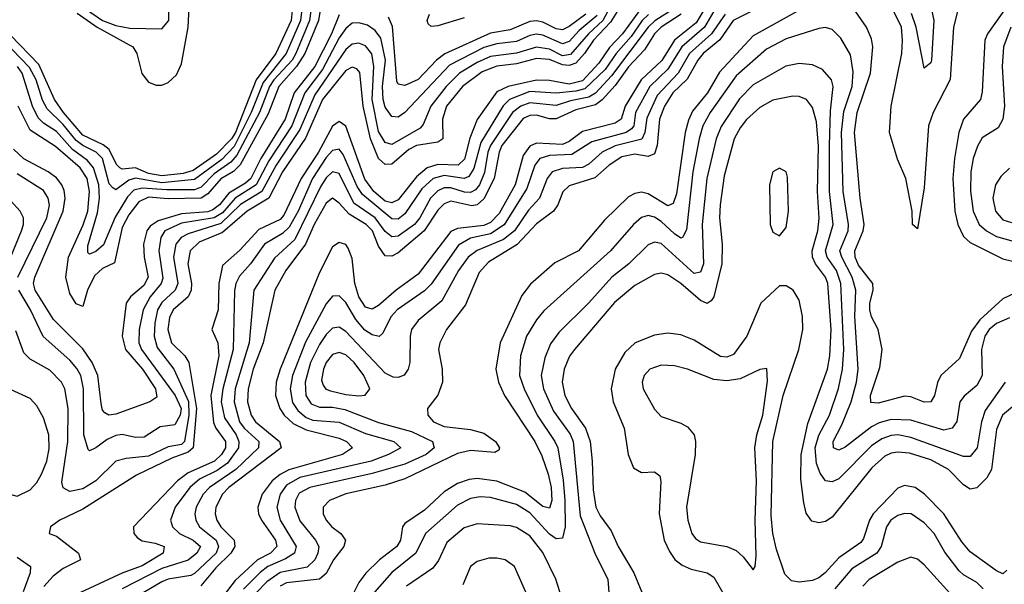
# Model space of a CAD drawing. Header units: inches. Extents: x 884549 to 1028252, y 526810 to 653624.
# Tile 686 of 1056: x 994618 to 997614, y 571415 to 573133. Entities that reach past the tile are written whole.
import ezdxf

# ---------------------------------------------------------------- set-up
doc = ezdxf.new("R2010")
doc.units = ezdxf.units.IN
doc.header["$MEASUREMENT"] = 0
doc.layers.add('A9597', color=7, linetype='Continuous')

msp = doc.modelspace()

# ---------------------------------------------------------------- linework, layer by layer
at = {"layer": 'A9597', "color": 5}
for points, elevation in [([(996447.2, 573232.8), (996392.6, 573130), (996349.1, 573090), (996293.6, 573026.4), (996270, 573023.2), (996230, 573043), (996190, 573049.2), (996130, 573030.6), (996050, 573020.5), (996010, 573003), (995955.9, 572970), (995915.5, 572930), (995868.5, 572870), (995846, 572814), (995836.8, 572803.2), (995750, 572752.8), (995730, 572758.8), (995710, 572792.3), (995690.7, 572890), (995695.5, 572990), (995688.9, 573028.9), (995670, 573053.3), (995650, 573061.2), (995630, 573058.7), (995610, 573041.9), (995515.6, 572904.4), (995470, 572798.3), (995398, 572690), (995354.8, 572610), (995290, 572570.3), (995230, 572512.8), (995130, 572481.2), (995109, 572470), (995093.3, 572450), (995086.3, 572410), (995098.7, 572330), (995090.8, 572310), (995050, 572272.6), (995037.4, 572250), (995028.8, 572210), (995026.7, 572170), (995036, 572136), (995087.1, 572070), (995131.2, 571971.2), (995133, 571930), (995119.7, 571850), (995110, 571840.7), (995070, 571833.3), (995010, 571805.5), (994941.5, 571798.5), (994910.3, 571789.7), (994849.2, 571730), (994810, 571705.6), (994770, 571697.8), (994750, 571709.1), (994746.2, 571726.2), (994763.9, 571850), (994764.9, 571950), (994754.9, 572010), (994744.7, 572030), (994710, 572066.7), (994650, 572099.9), (994630, 572119.8), (994606.5, 572186.5)], 1760), ([(997374.1, 573250), (997399.9, 573130), (997392.6, 573010), (997390, 573001.3), (997370, 572985.6), (997346.1, 573110), (997331.4, 573151.4)], 1960), ([(995484, 573230), (995472.6, 573130), (995428.8, 573030), (995358.5, 572941.5), (995322.2, 572850), (995270, 572747), (995232.5, 572707.5), (995150, 572646.6), (995050, 572636.8), (994970, 572651), (994950, 572644.5), (994910, 572615.4), (994901, 572621), (994890, 572633.6), (994869.5, 572710), (994850.2, 572730), (994810, 572750.3), (994790, 572765.6), (994750, 572813.8), (994701.3, 572861.3), (994687.5, 572887.5), (994667.9, 572950), (994647.4, 572987.4), (994567.7, 573070)], 1640), ([(995451.9, 573211.9), (995443.7, 573130), (995397.5, 573030), (995337.5, 572950), (995274.6, 572790), (995262.2, 572770), (995216.5, 572723.5), (995146, 572674), (995115.6, 572664.4), (995050, 572657.6), (995010, 572664.7), (994970, 572681.9), (994930, 572678.2), (994922.2, 572682.2), (994912.2, 572692.2), (994890, 572738.2), (994872.3, 572752.3), (994810, 572781.7), (994750.9, 572850), (994723.8, 572890), (994676.2, 572996.2), (994590, 573085.8)], 1620), ([(995512.7, 573227.3), (995499.9, 573130), (995458.5, 573030), (995446.9, 573010), (995391.1, 572950), (995378.3, 572930), (995347.4, 572850), (995279, 572721), (995260.7, 572699.3), (995210, 572663.6), (995170, 572622.9), (995150, 572614.7), (995065.2, 572614.8), (994990, 572620.6), (994965.5, 572614.5), (994945.8, 572594.2), (994908.2, 572531.8), (994872.5, 572447.5), (994850, 572428), (994830, 572419.8), (994825, 572425), (994825.1, 572445.1), (994854.7, 572545.3), (994860.8, 572590), (994858.2, 572630), (994842.5, 572682.5), (994824.5, 572704.5), (994778.3, 572738.3), (994730, 572793.1), (994690, 572818), (994673.8, 572833.8), (994656.4, 572870), (994624.9, 572970), (994610.7, 572990.7)], 1660), ([(997650, 572302.5), (997610, 572283.9), (997539.8, 572220.2), (997514.6, 572185.4), (997477.6, 572102.4), (997421, 572050), (997410.7, 572029.3), (997401.1, 571990), (997390.1, 571969.9), (997370, 571969.6), (997330, 571985.6), (997310, 571987.5), (997230, 571966.2), (997208.1, 571968.1), (997206.9, 571990), (997234.9, 572074.9), (997241.9, 572130), (997229.9, 572190), (997210, 572229), (997205.1, 572250), (997204.9, 572270), (997215.1, 572310), (997214.4, 572330), (997170, 572386), (997159.9, 572410), (997159.2, 572430), (997184.5, 572490), (997187.9, 572510), (997175, 572590), (997158.3, 572790), (997166.7, 572850), (997207.3, 572970), (997214.4, 573050), (997210, 573074.8), (997194.8, 573110), (997130, 573204.1)], 2020), ([(995538.5, 573201.5), (995526.8, 573130), (995485.5, 573030), (995460, 572990), (995406.1, 572930), (995373.5, 572846.5), (995289.1, 572690.9), (995268.7, 572671.3), (995230, 572649), (995190, 572603.2), (995170, 572590.3), (995070, 572588.2), (995010, 572592.6), (994980.8, 572579.2), (994950, 572538.7), (994930, 572500.9), (994906.6, 572393.4), (994870, 572376.2), (994845.9, 572354.1), (994824.1, 572310), (994810, 572260.6), (994790, 572268.4), (994770, 572299.9), (994758, 572350), (994766.3, 572410), (994811.4, 572508.6), (994824.8, 572550), (994830.1, 572610), (994822.9, 572650), (994802.2, 572682.2), (994727, 572747), (994650, 572796.2), (994613.5, 572870)], 1680), ([(996461, 573199), (996415.3, 573124.7), (996363.7, 573070), (996336.7, 573030), (996310, 573000.9), (996290, 572993.7), (996270, 572995.6), (996230, 573011.2), (996190, 573014.5), (996130, 572998), (996070, 572991.5), (996025.5, 572974.5), (995965.4, 572930), (995916.6, 572870), (995904.4, 572830), (995905.5, 572770), (995890, 572759.8), (995825, 572750), (995802.4, 572737.6), (995750, 572693.5), (995730, 572692.1), (995710, 572710.7), (995685.8, 572770), (995663.3, 572870), (995652.5, 572972.5), (995643.5, 572983.5), (995630, 572988.4), (995610, 572978.2), (995539, 572890), (995487.2, 572772.8), (995417.9, 572670), (995376, 572590), (995310, 572550.3), (995234.5, 572485.5), (995164.2, 572455.8), (995137, 572430), (995129, 572390), (995140.2, 572330), (995139.5, 572310), (995130.4, 572289.6), (995085, 572250), (995073.4, 572226.6), (995068.8, 572190), (995079.6, 572150), (995120.8, 572110), (995132.2, 572090), (995156.2, 571950), (995145.5, 571830), (995130, 571817.2), (995081, 571799), (994973, 571747), (994810, 571643.9), (994739.6, 571610), (994711.8, 571590), (994708, 571570), (994730, 571562.3), (994796.6, 571510), (994802.9, 571490), (994750, 571463), (994719.8, 571440.2), (994691.7, 571408.3)], 1780), ([(994792.7, 573152.7), (994853.4, 573110), (994962, 573050), (994974.2, 573030), (994989.5, 572969.5), (995010, 572942.3), (995033.4, 572933.4), (995050, 572934), (995070, 572941.7), (995095.3, 572964.7), (995110, 572998.3), (995130, 573110), (995134.8, 573190)], 1620), ([(994799, 573179), (994870, 573129.9), (994910, 573114.8), (994952.7, 573107.3), (995050, 573104.8), (995071.3, 573130), (995073.1, 573190)], 1640), ([(996710, 573179.3), (996676.4, 573123.6), (996609.9, 573070.1), (996571.4, 573008.6), (996509.3, 572950), (996460.6, 572870), (996448.3, 572830), (996430, 572817.6), (996330, 572792.3), (996290, 572762.3), (996270, 572753.2), (996190, 572757.6), (996170, 572748.1), (996150, 572719.6), (996125.1, 572630), (996076.4, 572543.6), (996050, 572516.2), (996030, 572506.8), (995950, 572497.5), (995930, 572488.5), (995830, 572358.6), (995763.4, 572310), (995710, 572263), (995690, 572252.4), (995670, 572258.5), (995649.6, 572290), (995637.8, 572330), (995630, 572406.6), (995617.7, 572437.7), (995610, 572449.2), (995590, 572455.2), (995570, 572442.2), (995530, 572363.9), (995410.3, 572070), (995398.7, 572030), (995396, 571990), (995409.1, 571950), (995423.1, 571930), (995450, 571904.8), (995490, 571884.9), (995590, 571860.1), (995612.5, 571850), (995630.8, 571830), (995600.4, 571810), (995436.9, 571763.1), (995410.3, 571749.7), (995385.9, 571730), (995356, 571690), (995342, 571650), (995344.7, 571630), (995353.6, 571610), (995396.4, 571550), (995400.8, 571530), (995381.2, 571510), (995341.9, 571490), (995273, 571427), (995203.9, 571336.1)], 1920), ([(995590, 573147.5), (995566.4, 573090), (995515.6, 572990), (995452.7, 572910), (995425.2, 572830), (995351.4, 572710), (995321.6, 572650), (995304.8, 572635.2), (995254.6, 572605.4), (995226.2, 572570), (995206, 572554), (995190, 572548.6), (995110, 572542.5), (995038.9, 572521.1), (995014.9, 572505.1), (995004.9, 572490), (994994.6, 572450), (994996.3, 572410), (995009.2, 572350), (994995.8, 572324.2), (994955.5, 572290), (994941.4, 572270), (994929.4, 572170.6), (994939.7, 572130), (994991.8, 572070), (995030.8, 572010), (995035, 571985), (995014.3, 571970), (994910, 571932.5), (994889.5, 571929.5), (994877, 571937), (994870, 571945.1), (994865.3, 571965.3), (994855.6, 572050), (994838.2, 572090), (994810, 572132.1), (994721, 572221), (994665, 572310), (994660.3, 572330), (994663.9, 572350), (994750.2, 572550), (994756.2, 572590), (994753, 572613), (994746.5, 572630), (994730, 572651.3), (994704.1, 572670), (994630, 572709.9), (994598.9, 572738.9)], 1720), ([(996374.8, 573145.2), (996320.3, 573099.7), (996290, 573066), (996270, 573059.7), (996210, 573085.8), (996190, 573088.5), (996170, 573084.5), (996130, 573066.2), (996070, 573059.7), (996030, 573047.8), (995926.1, 572993.9), (995790.1, 572850), (995770, 572836.6), (995750, 572838.2), (995730, 572867), (995723.9, 572890), (995721.9, 572930), (995730.8, 573010), (995716.3, 573076.3), (995699.8, 573099.8), (995676.3, 573116.4), (995650, 573123.6), (995630, 573121.8), (995610, 573106.4), (995590, 573077.5), (995538.8, 572981.2), (995485.3, 572910), (995445.8, 572810), (995376.1, 572703.9), (995337.4, 572630), (995274, 572590), (995234.5, 572545.5), (995210, 572530.1), (995110, 572513.6), (995059.6, 572490), (995046.9, 572470), (995041.7, 572430), (995053.1, 572346.9), (995048.3, 572330), (995014.8, 572290), (994993.9, 572250), (994981.6, 572190), (994980.4, 572150), (994988.8, 572130), (995090.6, 571990), (995109.4, 571950), (995106, 571930), (995090, 571900.4), (995045.4, 571894.6), (994996.9, 571863.1), (994970, 571862.4), (994930, 571871), (994910, 571868.5), (994884, 571856), (994850, 571830.9), (994830, 571821.6), (994825.8, 571825.8), (994813.2, 571870), (994811.6, 572010), (994804.1, 572050), (994792, 572072), (994770, 572097.4), (994688.8, 572168.8), (994650.2, 572250), (994614.9, 572310)], 1740), ([(996510, 573169.2), (996452.4, 573090), (996412.1, 573047.9), (996380, 573000), (996330, 572947.2), (996290, 572936.9), (996230, 572947.8), (996190, 572948.5), (996104.6, 572930), (996070, 572912.8), (996010.4, 572829.6), (995987.8, 572772.2), (995971.3, 572708.7), (995952.6, 572690), (995890, 572691.8), (995857.9, 572682.1), (995824.8, 572655.2), (995770, 572585.1), (995750, 572575.2), (995730, 572580.5), (995695.8, 572610), (995668.1, 572648.1), (995610, 572808.8), (995590, 572822.9), (995570, 572809.1), (995526.7, 572730), (995474.5, 572650), (995421.7, 572538.3), (995410, 572525.2), (995345.1, 572494.9), (995288, 572432), (995234.6, 572385.4), (995223.5, 572330), (995221.9, 572250), (995202.2, 572190), (995220.4, 572150), (995224, 572110), (995199.5, 571990), (995207.4, 571907.4), (995215, 571890), (995244.3, 571850), (995243.8, 571830), (995231.8, 571810), (995210.5, 571789.5), (995130, 571754.1), (995098.5, 571730), (994964.6, 571590), (994964.9, 571570), (994976.6, 571556.6), (994990, 571547.8), (995030, 571540.7), (995057, 571530), (995054.7, 571510), (994990, 571471.4), (994931.9, 571450), (994802.7, 571390)], 1820), ([(996531.1, 573148.9), (996511.7, 573130), (996478.8, 573081.2), (996432.8, 573030), (996399.1, 572980.9), (996338, 572922), (996310, 572914.9), (996250, 572909.2), (996170, 572914), (996108.8, 572890), (996089.3, 572870.7), (996020.7, 572759.3), (995999.6, 572680.4), (995984.3, 572655.7), (995970, 572649.5), (995910, 572659), (995876.2, 572650), (995841.7, 572618.3), (995790, 572542.4), (995770, 572526.2), (995750, 572527.5), (995660.6, 572600.6), (995645, 572625), (995602.5, 572722.5), (995590, 572739.3), (995570, 572734.4), (995550, 572713.2), (995509.2, 572650), (995465, 572550), (995438.1, 572501.9), (995417.6, 572482.4), (995362.4, 572450), (995320.1, 572390), (995286.9, 572353.1), (995275.8, 572330), (995271.7, 572308.3), (995267.7, 572130), (995235.5, 572010), (995231, 571970), (995241.4, 571921.4), (995276.8, 571870), (995285, 571850), (995283.5, 571830), (995250, 571783.6), (995218.3, 571761.7), (995165.2, 571734.8), (995135.9, 571710), (995090.8, 571650), (995076.4, 571610), (995083.3, 571590), (995103.9, 571570), (995145.6, 571550), (995168.3, 571530), (995157.3, 571510), (995130, 571488.4), (995050, 571463.4), (994930, 571402)], 1840), ([(996614.8, 573170), (996550.8, 573129.2), (996530.6, 573110), (996418.5, 572961.5), (996370.4, 572909.6), (996350, 572897.3), (996293.8, 572886.2), (996250, 572871.3), (996170, 572880.1), (996143.1, 572870), (996117.9, 572850), (996050.9, 572750), (996042.8, 572730), (996032.4, 572667.6), (996016.9, 572630), (996005, 572615), (995990, 572607.1), (995971.5, 572608.5), (995930, 572621.6), (995910, 572620.8), (995890, 572611.7), (995868.4, 572590), (995835.5, 572530), (995819.4, 572510), (995770, 572474.6), (995750, 572471.8), (995730, 572488.5), (995699.5, 572530), (995634.9, 572574.9), (995590, 572664.9), (995569.3, 572670), (995550, 572652), (995534.1, 572625.9), (995455.5, 572464.5), (995393, 572407), (995330.4, 572310), (995316.1, 572150), (995273.5, 572010), (995270, 571970), (995286.6, 571910), (995301.3, 571890), (995345.5, 571850), (995344.9, 571830), (995275.3, 571764.7), (995195, 571710), (995176.3, 571690), (995155, 571650), (995150.7, 571630), (995153.4, 571610), (995165.2, 571590), (995215.4, 571550), (995223.1, 571530), (995215.2, 571510), (995150, 571447.9), (995138.3, 571441.7), (995070, 571430.8), (995050, 571422.5), (994954.1, 571365.9)], 1860), ([(996630.6, 573150), (996569.6, 573110.4), (996550, 573090), (996519, 573041), (996470.9, 572989.1), (996430, 572932.5), (996390, 572889.1), (996370, 572874.2), (996310, 572859), (996250, 572831.2), (996230, 572831.4), (996190, 572842.4), (996170, 572841.5), (996150, 572832), (996085.2, 572750), (996076.6, 572730), (996061.5, 572650), (996030, 572588.3), (996010, 572569.1), (995993.2, 572566.8), (995930, 572580.4), (995910, 572572.9), (995890, 572553.1), (995848.4, 572490), (995770, 572423.7), (995750, 572413), (995730, 572414.2), (995710, 572443.9), (995691.5, 572490), (995672.3, 572510), (995620.9, 572540.9), (995590, 572575), (995570, 572589.9), (995550, 572574.5), (995514.2, 572510), (995487.9, 572450), (995427.7, 572370), (995394.6, 572310), (995358.8, 572150), (995327.8, 572070), (995312.6, 572010), (995310.7, 571970), (995321.9, 571930), (995335.8, 571910), (995408.1, 571850), (995413.3, 571830), (995254.6, 571710), (995234.9, 571690), (995214.8, 571650), (995213.1, 571630), (995218.1, 571610), (995229.7, 571590), (995270.4, 571550), (995272.1, 571530), (995260.5, 571510), (995214.8, 571465.2), (995169.1, 571410.9)], 1880), ([(996730, 573158.5), (996701.5, 573110), (996633.1, 573050), (996590, 572981.9), (996535.7, 572930), (996491.6, 572850), (996486.2, 572810), (996479.5, 572800.5), (996462.9, 572790), (996358.8, 572761.2), (996297.7, 572722.3), (996230, 572719.2), (996200.3, 572710), (996185.3, 572690), (996161.2, 572618.8), (996091.6, 572508.4), (996050, 572481), (995990, 572468), (995952.8, 572447.2), (995870, 572328.2), (995850, 572307.8), (995766.4, 572250), (995748.3, 572230), (995721.5, 572178.5), (995711.3, 572168.7), (995690, 572173.9), (995668, 572188), (995641.2, 572221.2), (995610, 572272.9), (995590, 572292.3), (995570, 572291.6), (995550, 572268.7), (995487.9, 572152.1), (995447.8, 572050), (995441.2, 572010), (995448.4, 571968.4), (995463.8, 571943.8), (995490, 571922.4), (995510, 571914.8), (995590, 571908.9), (995670, 571874.5), (995756.8, 571850), (995777.3, 571830), (995740.4, 571810), (995687.2, 571790), (995470, 571740.7), (995430, 571716.7), (995410.6, 571690), (995400.5, 571650), (995410.9, 571610), (995459.5, 571530), (995454.5, 571510), (995426.9, 571493.1), (995373, 571470), (995350, 571451.6), (995299.1, 571400.9)], 1940), ([(996764.5, 573150), (996723.4, 573090), (996656.4, 573030), (996621.2, 572970), (996558, 572901.9), (996526.4, 572833.6), (996520.6, 572790), (996510.9, 572769.1), (996430, 572749.2), (996390.7, 572729.3), (996350, 572693.7), (996330, 572683.6), (996270, 572679.8), (996238.2, 572670), (996222.7, 572650), (996199.1, 572590), (996166.4, 572553.6), (996123.1, 572490), (996090, 572463.9), (996009.7, 572430.3), (995982.9, 572410), (995953.2, 572370), (995902.5, 572277.6), (995830, 572217.8), (995810.1, 572190), (995806.1, 572170), (995805.4, 572090), (995799.8, 572070), (995788.1, 572051.9), (995770, 572044.9), (995754.2, 572045.8), (995730, 572057.9), (995610, 572184.1), (995590, 572197.1), (995570, 572194.6), (995550, 572175.3), (995530, 572144.3), (995503.2, 572090), (995486.7, 572030), (995488.4, 571990), (995504.6, 571964.6), (995530, 571954.1), (995570, 571954.3), (995606.8, 571946.8), (995710, 571907.9), (995810, 571880.2), (995873.5, 571850), (995879.5, 571830), (995854.3, 571810), (995790, 571781), (995690, 571752.5), (995500.6, 571710), (995467.9, 571692.1), (995456.9, 571670), (995455.4, 571650), (995470, 571608), (995517.5, 571550), (995528.2, 571530), (995525.5, 571510), (995515.6, 571490), (995492.1, 571467.9), (995410, 571450.9), (995370, 571423.3), (995338.1, 571390)], 1960), ([(996856.2, 573163.8), (996789.3, 573130.7), (996748.4, 573071.6), (996698, 573030), (996681.2, 573010), (996648.5, 572951.5), (996605.6, 572910), (996580, 572870), (996565.1, 572830), (996557.2, 572750), (996550, 572724.7), (996530, 572716.8), (996490, 572723.7), (996450, 572715.3), (996411.2, 572690), (996367.9, 572652.1), (996290, 572627.7), (996270.9, 572609.1), (996255.7, 572570), (996242.4, 572550), (996190, 572512.3), (996131.4, 572448.6), (996044.6, 572395.4), (996016.5, 572363.5), (995974.1, 572265.9), (995916.9, 572190), (995896.8, 572150), (995892.5, 572130), (995903.4, 572070), (995904.4, 572030), (995890, 571991), (995858.8, 571950), (995859.3, 571930), (995876.6, 571910), (995910, 571895.6), (995990, 571886.3), (996030, 571875.6), (996065.5, 571850), (996077.9, 571830), (996076.2, 571823.8), (996063.5, 571816.5), (995990, 571822.2), (995950, 571813.7), (995790, 571736.1), (995730, 571717.2), (995609.8, 571690.2), (995560.5, 571670), (995541.5, 571650), (995541.3, 571630), (995550.1, 571610), (995567.6, 571590), (995594.7, 571570), (995609.6, 571550), (995604.2, 571530), (995572.4, 571490), (995550, 571448.5), (995530, 571431.2), (995430, 571419.6), (995410, 571409.7)], 1980), ([(996995.5, 573164.5), (996850, 573083.4), (996746.9, 572973.1), (996710.8, 572910), (996665.6, 572854.4), (996652.9, 572827.1), (996642.9, 572790), (996616.6, 572603.4), (996606.6, 572573.4), (996590, 572566.1), (996530, 572602.6), (996510, 572607.8), (996490, 572604.5), (996470, 572593.6), (996397.1, 572522.9), (996318.1, 572430), (996246.7, 572393.3), (996171.7, 572328.3), (996145.8, 572294.2), (996079.7, 572150), (996067.1, 572070), (996075.3, 572030), (996093.3, 571990), (996185.3, 571850), (996206.4, 571806.4), (996226.4, 571750), (996234.7, 571710), (996237.1, 571670), (996230, 571647.3), (996210, 571651.6), (996155.3, 571695.3), (996070, 571728.8), (996010, 571737), (995985.9, 571734.1), (995950, 571721.6), (995910, 571696.4), (995850, 571640.4), (995790, 571600.8), (995782.4, 571590), (995776.9, 571550), (995765.9, 571530), (995712.5, 571490), (995670.9, 571449.1), (995650, 571420.4), (995614.7, 571350)], 2020), ([(996340.6, 573150), (996290, 573111.6), (996270, 573101.7), (996250, 573104.9), (996210, 573125.2), (996190, 573128.9), (996170, 573126.9), (996110, 573101.9), (996050, 573091.9), (995911.1, 573028.9), (995886.3, 573010), (995830, 572950.9), (995790, 572932.8), (995770, 572936.1), (995765.4, 572945.4), (995751.8, 573111.8), (995739.9, 573139.9)], 1720), ([(995970, 573138.5), (995890, 573114.2), (995870, 573111.9), (995860.6, 573120.6), (995857.8, 573130), (995865.1, 573150)], 1680), ([(997475.1, 573170), (997459.8, 573110), (997449.6, 572950.4), (997397.2, 572850), (997383.8, 572810), (997370, 572620.9), (997350, 572497), (997335.1, 572510), (997333.5, 572550), (997314.4, 572650), (997288.7, 572708.7), (997264.7, 572790), (997269.6, 572870), (997302.2, 573030), (997304.7, 573070), (997301, 573110), (997277.4, 573157.4)], 1980), ([(997619.3, 573170), (997563.1, 573090), (997554.3, 573070), (997546.7, 572913.3), (997541.2, 572890), (997490, 572830.5), (997476.1, 572790), (997462.1, 572710), (997457, 572650), (997463.6, 572550), (997472.2, 572510), (997490, 572473.7), (997510, 572455.4), (997610, 572405), (997690, 572385.8)], 2020), ([(997630, 572226.2), (997590, 572209), (997568.4, 572190), (997554.3, 572170), (997545, 572130), (997546.7, 572050), (997530, 572019.6), (997492.3, 571987.7), (997478.8, 571970), (997469.7, 571910.3), (997455, 571890), (997430, 571884.6), (997330, 571914.7), (997270, 571916.6), (997233, 571907), (997210, 571894.7), (997130, 571832.9), (997110, 571823.2), (997094.2, 571830), (997092.8, 571850), (997119.6, 571900.4), (997147.8, 571970), (997164.3, 572030), (997169.5, 572070), (997159.4, 572230), (997162.3, 572310), (997151.2, 572350), (997119.3, 572410), (997113.8, 572430), (997138.5, 572490), (997139.5, 572510), (997123.6, 572610), (997118.4, 572790), (997126.1, 572853.9), (997151.4, 572930), (997154.3, 572974.3), (997145.8, 573025.8), (997116.5, 573076.5), (997090, 573102.5), (997070, 573109), (997050, 573106), (996950, 573074.6), (996890, 573043), (996798.4, 572961.6), (996718.9, 572850), (996697.1, 572810), (996685.6, 572770), (996666, 572670), (996646.9, 572493.1), (996634.3, 572470), (996630, 572467.8), (996610, 572481), (996570, 572519.2), (996550, 572531.8), (996530, 572536.7), (996510, 572531.1), (996485.7, 572510), (996415.6, 572430), (996213.1, 572246.9), (996190, 572219.6), (996159.9, 572170), (996142, 572110), (996138.7, 572050), (996152.7, 572010), (996192.3, 571930), (996246.4, 571850), (996254.9, 571830), (996271.8, 571731.8), (996277.1, 571670), (996277.5, 571590), (996270, 571556.2), (996250, 571554.1), (996230, 571567.5), (996170, 571633), (996130, 571657.8), (996050, 571679.2), (996018.9, 571681.1), (995990, 571676), (995950, 571656), (995852.9, 571570), (995823.7, 571510), (995750, 571451.4), (995690, 571383.1)], 2040), ([(997633.4, 573110), (997612, 573050), (997607.8, 572990), (997614.5, 572870), (997609.7, 572830.3), (997595.8, 572804.2), (997547.1, 572772.9), (997532.2, 572747.8), (997519.2, 572710), (997511.7, 572670), (997511, 572611), (997519.4, 572550), (997537.5, 572510), (997559.6, 572490), (997590, 572473.4), (997710, 572440.2)], 2040), ([(997616.9, 572030), (997555.8, 571944.2), (997544.2, 571910), (997531.4, 571830), (997510, 571804.6), (997490, 571803.8), (997330, 571862.2), (997290, 571869.7), (997270, 571868.2), (997241.8, 571858.2), (997210, 571836.2), (997110, 571736.6), (997090, 571727.2), (997070, 571730.5), (997053.6, 571753.6), (997042.9, 571782.9), (997038.3, 571830), (997050, 571869.1), (997082.3, 571930), (997109.2, 572010.8), (997122, 572070), (997125.3, 572130), (997116.2, 572330), (997103.4, 572370), (997074.9, 572410), (997069.8, 572430), (997093, 572510), (997082.1, 572610), (997081.6, 572750), (997084.9, 572855.1), (997093.5, 572930), (997088.3, 572950), (997061.2, 572981.2), (997030, 572995.2), (996990, 572999), (996949.1, 572990.9), (996850, 572934.5), (996808.5, 572891.5), (996752, 572808), (996737.2, 572770), (996708.4, 572650), (996694.1, 572510), (996698.3, 572390), (996690, 572365.2), (996670, 572360.9), (996570, 572451.5), (996550, 572456.4), (996530, 572448.4), (996471.1, 572390), (996420.1, 572350), (996350, 572271.3), (996258.6, 572181.4), (996233, 572147), (996215.7, 572104.3), (996204.4, 572050), (996212, 572010), (996242, 571942), (996292.5, 571872.5), (996302.2, 571850), (996323.7, 571623.7), (996367.9, 571510), (996408, 571430), (996413.6, 571350)], 2060), ([(997670, 571982), (997609, 571930), (997590, 571886.2), (997575.4, 571764.6), (997560.5, 571739.5), (997530, 571709.3), (997510, 571704.4), (997490, 571718.1), (997444.5, 571764.5), (997390, 571794), (997325.8, 571814.2), (997290, 571817.4), (997270, 571814), (997250, 571805.5), (997210.7, 571770), (997090, 571619.4), (997070, 571606.3), (997050, 571602.1), (997027.9, 571607.9), (997011.4, 571631.4), (997003.7, 571663.7), (996994.9, 571734.9), (996995.9, 571810), (997015.9, 571904.1), (997075.9, 572070), (997082.6, 572110), (997086.7, 572190), (997076.6, 572330), (997069.5, 572350), (997039.3, 572390), (997030.2, 572410.2), (997029.3, 572430), (997046.6, 572490), (997051.1, 572528.9), (997045.7, 572610), (997048.1, 572748.1), (997042.1, 572822.1), (997030, 572865.3), (997011.8, 572890), (996990, 572899.1), (996970, 572900.6), (996910, 572887.6), (996870, 572865.7), (996830, 572829), (996810, 572803.7), (996791.9, 572770), (996762, 572658), (996749.5, 572570), (996747.3, 572530), (996755.1, 572450), (996754.4, 572390), (996730.1, 572290), (996722.1, 572277.9), (996710, 572269.5), (996690, 572278.8), (996630, 572330.3), (996590, 572356.7), (996570, 572361.9), (996550, 572357.8), (996490, 572324.3), (996427.6, 572272.4), (996306.1, 572130), (996291.2, 572108.8), (996274.3, 572070), (996268.1, 572030), (996276.7, 571990), (996296.6, 571950), (996339.2, 571890), (996353.8, 571850), (996360.3, 571790), (996362.4, 571702.4), (996371, 571650), (996383.8, 571623.8), (996417.9, 571577.9), (996438.8, 571530), (996486.4, 571450), (996528.4, 571350)], 2080), ([(994612.2, 572350), (994700.5, 572530), (994709, 572569), (994704.9, 572590), (994690, 572613), (994610, 572664.2)], 1740), ([(997630, 572681.2), (997603.8, 572656.2), (997586.7, 572630), (997579.1, 572590), (997586.8, 572550), (997610, 572524.3), (997635.4, 572515.4)], 2060), ([(994565.3, 572350), (994623.5, 572490), (994629.4, 572510), (994629.2, 572530), (994619.1, 572550), (994590, 572582.4)], 1760), ([(997621.6, 571458.4), (997610, 571447.5), (997590, 571455.9), (997510, 571514.6), (997485, 571545), (997430, 571629.9), (997370.8, 571690), (997342.9, 571710), (997310, 571716.1), (997290, 571707.8), (997214.6, 571630), (997203.6, 571610), (997185.5, 571554.5), (997177.2, 571542.8), (997110, 571495.7), (997069.2, 571450), (997050, 571435.4), (997030, 571427.4), (996990, 571422.4), (996966.2, 571426.2), (996946.2, 571446.2), (996920.8, 571520.8), (996909.5, 571570), (996904.6, 571624.6), (996909.4, 571850), (996941.3, 571990), (996988.6, 572130), (997000.7, 572190), (996999.8, 572230), (996990, 572279.2), (996972, 572310), (996950, 572323.7), (996930, 572323.5), (996872.9, 572270), (996830.6, 572170), (996790, 572114.4), (996770, 572106.2), (996750, 572108.1), (996670, 572158.3), (996630, 572174), (996590, 572179.2), (996550, 572172.8), (996490.4, 572149.6), (996459.1, 572120.9), (996429.7, 572070), (996418.1, 572010), (996423.4, 571970), (996457.4, 571890), (996469.8, 571809.8), (996485.5, 571770), (996510, 571755.6), (996550, 571757.3), (996565.3, 571745.3), (996568.4, 571728.4), (996563.3, 571630), (996579.3, 571550), (996594.7, 571514.7), (996611.2, 571491.2), (996633.4, 571473.4), (996661.5, 571461.5), (996710.1, 571450.1), (996730, 571437.5), (996768.6, 571370)], 2120), ([(997550, 571401.8), (997530, 571421), (997490, 571444.3), (997476.8, 571456.8), (997433.4, 571513.4), (997400.5, 571570), (997370, 571602.7), (997330.8, 571630), (997310, 571631.2), (997290, 571624.5), (997268.8, 571610), (997255.8, 571590), (997239.7, 571530), (997225.8, 571510), (997150, 571462.9), (997098.6, 571401.4)], 2140), ([(996268.2, 571370), (996249.2, 571430.8), (996210, 571511.7), (996170, 571562.4), (996130, 571588), (996110, 571593.7), (996010, 571599.2), (995970, 571587.6), (995917.6, 571542.4), (995892.1, 571487.9), (995875.1, 571464.9), (995794.7, 571410)], 2060), ([(994610, 571497.5), (994650.9, 571470), (994649.6, 571450), (994627.9, 571392.1)], 1760), ([(996180.6, 571340.6), (996123.1, 571470), (996095.6, 571490), (996070, 571495), (996045.4, 571494.6), (996010, 571484.8), (995990, 571469.7), (995966.1, 571413.9)], 2080), ([(997448.5, 571388.5), (997370, 571474.5), (997350, 571491.4), (997330, 571498), (997290, 571483.1), (997202.9, 571430), (997183.3, 571410)], 2160)]:
    msp.add_lwpolyline(points, dxfattribs=dict(at, elevation=elevation))
for points, elevation in [([(996930, 572681.6), (996910, 572669.7), (996899.2, 572630), (996901.7, 572510), (996910, 572486), (996930, 572475.2), (996950, 572500.9), (996956.9, 572550), (996954.1, 572654.1), (996949.8, 572669.8)], 2120), ([(995590, 572120.7), (995570, 572114.4), (995550.8, 572090), (995542.2, 572070), (995536.4, 572036.4), (995540.8, 572020.8), (995549.3, 572009.3), (995564.1, 572004.1), (995610, 571992.5), (995650, 571988.5), (995669.4, 571990.6), (995682.8, 572010), (995665.5, 572050), (995635.2, 572090), (995610, 572113.1)], 1980), ([(996570, 572082.2), (996535.3, 572070), (996518.6, 572050), (996512.5, 572030), (996514.8, 572010), (996550, 571947.6), (996570, 571925.3), (996630, 571905.6), (996650, 571894.2), (996670.1, 571870), (996674.5, 571850), (996672.8, 571810), (996646.9, 571650), (996650.7, 571610), (996663.3, 571570), (996674.7, 571554.7), (996690, 571544.2), (996770.1, 571530.1), (996798, 571518), (996819.3, 571499.3), (996850, 571459.1), (996856.3, 571470), (996858.5, 571501.5), (996855.9, 571610), (996860.1, 571730), (996854.8, 571830), (996861.3, 571870), (996879.3, 571930), (996893.7, 572033.7), (996891.4, 572071.4), (996870, 572068.8), (996810, 572040.4), (996770, 572034), (996730, 572038.7), (996650.2, 572069.8), (996610, 572079.9)], 2140), ([(994550, 572018.7), (994530, 572008.9), (994490, 571973.9), (994453.4, 571930), (994436.6, 571890), (994433.9, 571850), (994448.3, 571808.3), (994510, 571744.1), (994570, 571695.1), (994610, 571683.9), (994650, 571702.7), (994670, 571724.6), (994684.5, 571750), (994699.9, 571790), (994708, 571828), (994706.8, 571870), (994690, 571921.5), (994670, 571958), (994650, 571980.8), (994590, 572008)], 1780)]:
    msp.add_lwpolyline(points, close=True, dxfattribs=dict(at, elevation=elevation))

doc.saveas('drawing.dxf')
